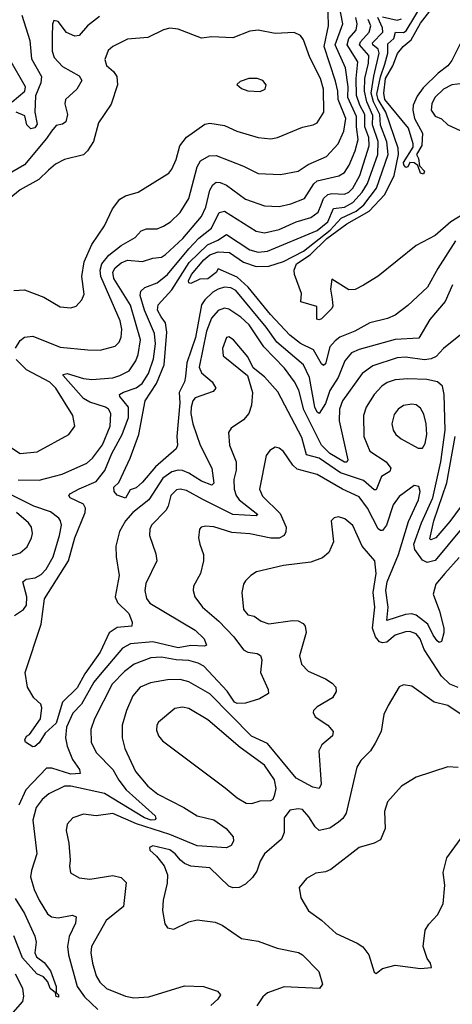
# Model space of a CAD drawing. Extents: x 1443846 to 1577407, y 839182 to 927291.
# Tile 450 of 535: x 1535712 to 1537767, y 917190 to 921864. Entities that reach past the tile are written whole.
import ezdxf

# ---------------------------------------------------------------- set-up
doc = ezdxf.new("R2010")
doc.units = 0

msp = doc.modelspace()

# ---------------------------------------------------------------- linework, layer by layer
at = {"layer": '0CON20XD'}
for points in [[(1535705, 919679.5), (1535805, 919677.9), (1535913.8, 919706.2), (1536031.2, 919758.8), (1536057.8, 919782.2), (1536105, 919845.5), (1536142, 919935), (1536145.5, 919995), (1536134.5, 920015), (1536120.6, 920025), (1536045, 920048.7), (1536015.4, 920065.4), (1535918.1, 920175), (1535919.5, 920180.5), (1535937.5, 920185), (1536015, 920160.5), (1536055, 920156.2), (1536155, 920164.4), (1536188.6, 920175), (1536232.3, 920197.7), (1536264.2, 920245), (1536275.7, 920275), (1536286, 920345), (1536239.1, 920509.1), (1536159.8, 920635), (1536154.5, 920665), (1536165, 920686.2), (1536195, 920709.8), (1536225, 920722.5), (1536295, 920715.8), (1536345, 920732.8), (1536385, 920736.9), (1536405, 920749.7), (1536486.7, 920825), (1536575, 920930), (1536595.9, 920975), (1536614.9, 921055.1), (1536629.2, 921080.8), (1536645, 921092.9), (1536665, 921091.6), (1536695, 921078.2), (1536785, 921011.6), (1536875, 920981.3), (1536945, 920976.7), (1536999.6, 920990.4), (1537064.3, 921015.7), (1537108.8, 921085), (1537125, 921098.8), (1537227.7, 921122.3), (1537255, 921138.9), (1537276.6, 921173.4), (1537305, 921241.8), (1537319, 921295), (1537311.1, 921355), (1537311.8, 921405), (1537270.5, 921495), (1537271.9, 921545), (1537260.2, 921635), (1537210.5, 921745), (1537246.2, 921845), (1537230.1, 921935)], [(1536951.2, 921128.8), (1537035, 921145.4), (1537082.5, 921177.5), (1537169.5, 921215), (1537224.4, 921275.6), (1537251.9, 921335), (1537261.7, 921395), (1537224.9, 921484.9), (1537223.4, 921525), (1537212.6, 921572.6), (1537157.6, 921737.6), (1537178.6, 921835), (1537176.2, 921955)], [(1537446.4, 921653.6), (1537459.7, 921705), (1537459.7, 921750.3), (1537489.7, 921775), (1537496.7, 921805), (1537535, 921804), (1537547.8, 921812.2), (1537635.3, 921955)], [(1535722.3, 921885), (1535760.2, 921765), (1535769.1, 921679.1), (1535815.4, 921595), (1535812.5, 921565), (1535787.7, 921502.3), (1535784.4, 921425), (1535795, 921368.8), (1535785, 921350.5), (1535765, 921345.6), (1535746.7, 921365), (1535737.1, 921407.1), (1535696.2, 921425)], [(1537863.1, 921866.9), (1537765, 921670.5), (1537745, 921645.6), (1537698.8, 921611.2), (1537628.4, 921541.6), (1537599.4, 921500.6), (1537580.7, 921459.3), (1537579.1, 921435), (1537587.1, 921395), (1537624.3, 921325), (1537622.5, 921267.5), (1537596.2, 921225), (1537605.5, 921205.5), (1537610.5, 921170.5), (1537633.8, 921145), (1537629.2, 921130.8), (1537615, 921136), (1537602.3, 921172.3), (1537585, 921184.4), (1537565, 921185.6), (1537555, 921166.2), (1537546.7, 921163.3), (1537537.1, 921175), (1537535, 921186.5), (1537580.2, 921259.8), (1537581.2, 921275), (1537559, 921349), (1537445.5, 921485), (1537441.6, 921515), (1537450.1, 921585), (1537484.4, 921645), (1537506.5, 921703.5), (1537533, 921737), (1537570.6, 921769.4), (1537615, 921847.1), (1537659.6, 921905)], [(1536090.8, 921879.2), (1536034.6, 921835), (1535995, 921789.6), (1535975, 921785.4), (1535935, 921803.1), (1535895, 921856), (1535875, 921860), (1535867.5, 921842.5), (1535866.4, 921785), (1535867.2, 921715), (1535875.3, 921685), (1535915, 921642), (1535995, 921598.5), (1536008.2, 921575), (1535983.8, 921535), (1535929.5, 921485), (1535927.1, 921465), (1535938.9, 921415), (1535930.9, 921379.1), (1535915, 921368.1), (1535885, 921361.9), (1535864.2, 921335.8), (1535840.4, 921299.6), (1535735, 921175.3), (1535645, 921122.7)], [(1537325, 920298.6), (1537288, 920282), (1537255.9, 920245), (1537224.4, 920165), (1537185, 920103.3), (1537165, 920042.8), (1537135, 919994.6), (1537125, 920001.2), (1537114.2, 920025), (1537087.9, 920165), (1537060.3, 920225), (1536934.1, 920334.1), (1536883.4, 920405), (1536738.2, 920578.2), (1536715, 920591.2), (1536685, 920593.8), (1536655, 920585.5), (1536629.6, 920570.4), (1536592, 920535), (1536575, 920510), (1536547.5, 920355), (1536505.8, 920235), (1536499.9, 920169.9), (1536495.5, 920145), (1536470.4, 920095), (1536472.1, 920045), (1536458.2, 919885), (1536462.5, 919845), (1536455, 919826.7), (1536357.9, 919742.1), (1536295, 919668.6), (1536265, 919642.5), (1536237.5, 919632.5), (1536215, 919592), (1536175, 919606.8), (1536160.3, 919625), (1536158.9, 919645), (1536182.7, 919667.3), (1536237.1, 919782.9), (1536278.2, 919895), (1536308.4, 920055), (1536362.2, 920137.8), (1536398.4, 920225), (1536411.4, 920381.4), (1536404.1, 920425), (1536383.7, 920453.7), (1536366, 920485), (1536369.3, 920510.7), (1536435, 920582.6), (1536517.9, 920712.1), (1536604.6, 920795.4), (1536653, 920817), (1536695, 920845.3), (1536805, 920771.3), (1536845, 920761), (1536888.6, 920765), (1537125, 920863.4), (1537175, 920905.2), (1537202.4, 920967.6), (1537255, 920974), (1537295, 920996.4), (1537337.9, 921045), (1537363.5, 921086.5), (1537412.3, 921225), (1537414.4, 921285.6), (1537387.8, 921365), (1537389.8, 921409.8), (1537361.1, 921475), (1537349.2, 921525), (1537351.4, 921585), (1537368.7, 921658.6), (1537371, 921695), (1537326.2, 921745), (1537330.8, 921759.2), (1537371.9, 921805), (1537379.6, 921835), (1537367.8, 921865)], [(1537697.6, 920682.4), (1537649.2, 920595), (1537555, 920507.8), (1537495, 920461.5), (1537458.8, 920445), (1537375, 920424.6), (1537304.1, 920385.9), (1537233.2, 920356.8), (1537209.8, 920340.2), (1537185, 920311.5), (1537165, 920230), (1537155, 920222.5), (1537145, 920230.5), (1537107.2, 920297.2), (1537045, 920327.8), (1536995, 920366), (1536903.5, 920465), (1536796.7, 920595), (1536745, 920642.3), (1536655, 920680.8), (1536645, 920664.4), (1536605, 920634.7), (1536567.3, 920632.7), (1536525, 920611.9), (1536515.6, 920615.6), (1536513.8, 920625), (1536528.5, 920655), (1536586.5, 920725), (1536615, 920747.5), (1536655, 920762.3), (1536708.4, 920758.4), (1536775, 920712.6), (1536835, 920692.3), (1536895, 920693.4), (1536965, 920715.6), (1537060.2, 920765), (1537186.3, 920865), (1537238.1, 920921.9), (1537309.8, 920955), (1537346.7, 920985), (1537406.2, 921065), (1537461.5, 921225), (1537455.8, 921285), (1537426, 921364), (1537421.7, 921415), (1537392, 921475), (1537381.5, 921515), (1537393.5, 921596.5), (1537419.9, 921705), (1537413.8, 921723.8), (1537389.7, 921745), (1537388.1, 921755), (1537436.4, 921805), (1537434.6, 921825), (1537413.4, 921875)], [(1537143.5, 920985), (1537155, 921015.9), (1537174.9, 921035.1), (1537195, 921039.6), (1537255, 921035.6), (1537275, 921045.2), (1537293.7, 921065), (1537328.2, 921125), (1537371.8, 921265), (1537370.3, 921305), (1537350.8, 921355), (1537351.6, 921415), (1537327.9, 921457.9), (1537312.3, 921505), (1537310, 921585), (1537317.6, 921665), (1537267.8, 921745), (1537274.6, 921775), (1537309.6, 921815), (1537315.2, 921845), (1537308.6, 921875)], [(1537435, 921877.8), (1537505, 921861.9), (1537525, 921869.1)], [(1535685, 920578.2), (1535735, 920581.5), (1535826.6, 920546.6), (1535905, 920501.9), (1535955, 920495.7), (1535981.2, 920505), (1536008, 920535), (1536018.5, 920561.5), (1536007.5, 920645), (1536018.7, 920715), (1536055, 920797.1), (1536115.5, 920885), (1536153, 920967), (1536188, 921012), (1536215, 921027.5), (1536275, 921045.6), (1536420, 921135), (1536435.6, 921155), (1536455, 921200), (1536472.9, 921265), (1536505, 921306.5), (1536591.6, 921368.4), (1536615, 921372.7), (1536685, 921362.5), (1536744, 921335), (1536845, 921304.6), (1536905, 921299.2), (1536936.2, 921305), (1537055, 921354.4), (1537105.4, 921364.6), (1537124.6, 921375.4), (1537157.1, 921425), (1537155.7, 921535), (1537141.2, 921585), (1537089.7, 921685), (1537060.7, 921769.3), (1537045, 921790), (1537015, 921803.5), (1536925, 921799.1), (1536845, 921814.5), (1536805, 921810), (1536725, 921778.2), (1536625, 921783.5), (1536575, 921776.4), (1536465, 921818.7), (1536425, 921824.2), (1536395, 921816.6), (1536320.7, 921779.3), (1536225, 921772.3), (1536155, 921737.3), (1536132.2, 921717.8), (1536116, 921675), (1536125, 921646.9), (1536157.6, 921617.6), (1536172.9, 921595), (1536176.6, 921555), (1536147.2, 921462.8), (1536087.3, 921375), (1536063.2, 921286.8), (1536035, 921241.9), (1536015, 921222.5), (1535925, 921200.6), (1535882.3, 921177.7), (1535849.7, 921150.3), (1535803.6, 921106.4), (1535715, 921056.7), (1535635, 920991.6)], [(1535676.2, 921475), (1535736.2, 921525), (1535740, 921545), (1535666, 921675)], [(1537825, 920944), (1537759.3, 920905), (1537685, 920840), (1537595, 920791.8), (1537415, 920646.2), (1537345, 920603.3), (1537305, 920584), (1537275, 920581.2), (1537195, 920632.5), (1537187.5, 920585), (1537196.9, 920536.9), (1537200, 920505), (1537195, 920492.9), (1537145, 920443.8), (1537135, 920439.4), (1537122.8, 920442.8), (1537123, 920503), (1537046.7, 920525), (1537050, 920565), (1537017.8, 920655), (1537016.4, 920675), (1537027, 920705), (1537092, 920748), (1537171, 920825), (1537265, 920895.3), (1537371.8, 920955), (1537445.8, 921035), (1537490.5, 921125), (1537510.5, 921225), (1537509.6, 921255), (1537450.2, 921425), (1537415.2, 921485), (1537408.9, 921511.1), (1537426.3, 921593.7), (1537446.4, 921653.6)], [(1536855, 921523.3), (1536877.5, 921535), (1536882.5, 921555), (1536867.5, 921575), (1536840, 921585), (1536800, 921585), (1536759.3, 921570.7), (1536743, 921557), (1536765, 921537.5), (1536795, 921526.7), (1536855, 921523.3)], [(1537845, 921563.8), (1537765, 921555.2), (1537724, 921535), (1537684.3, 921495), (1537670, 921465), (1537666.5, 921435), (1537685, 921406.1), (1537715, 921392.9), (1537745.7, 921365.7), (1537825, 921329.4)], [(1535692.4, 920305), (1535715, 920341.1), (1535735, 920356.4), (1535775, 920362.3), (1535905, 920309.2), (1536036.4, 920296.4), (1536095, 920295.5), (1536165, 920314.5), (1536185, 920333.1), (1536195, 920356.7), (1536197.5, 920395), (1536189.3, 920435), (1536097.7, 920645), (1536093.9, 920675), (1536103.2, 920705), (1536135, 920746.1), (1536195, 920791.7), (1536260.5, 920829.5), (1536288.5, 920861.5), (1536315, 920871.8), (1536365, 920871.8), (1536395, 920883.6), (1536427.8, 920905), (1536475, 920949.6), (1536515.3, 921015), (1536554.4, 921165.6), (1536570.8, 921195), (1536612.7, 921217.3), (1536645, 921220), (1536775, 921169.6), (1536844.7, 921134.7), (1536951.2, 921128.8)], [(1537805, 920368), (1537725, 920303.1), (1537690.5, 920265), (1537666.3, 920253.7), (1537635, 920249.1), (1537545, 920262.6), (1537505, 920258.9), (1537389.4, 920220.6), (1537338, 920185), (1537245.8, 920055), (1537230.6, 920015), (1537230.1, 919960.1), (1537270.8, 919775), (1537266.5, 919763.5), (1537255, 919763.4), (1537185, 919804.9), (1537145.7, 919845), (1537062.1, 920012.1), (1537037.2, 920105), (1537017, 920145), (1536969.3, 920209.3), (1536872, 920312), (1536802.7, 920415), (1536762.3, 920452.3), (1536705, 920490.3), (1536685, 920495.3), (1536655, 920483.4), (1536623.2, 920446.8), (1536599.1, 920385), (1536564, 920215), (1536575, 920188.2), (1536626.1, 920145), (1536643.1, 920115), (1536630.5, 920099.5), (1536545, 920068.5), (1536534.7, 920055), (1536527, 920025), (1536525.2, 919994.8), (1536535.2, 919945), (1536568.8, 919845), (1536625.3, 919735.3), (1536635, 919663.3), (1536625, 919654.6), (1536575, 919672.9), (1536515, 919711.4), (1536485, 919723.4), (1536464.2, 919725.8), (1536435, 919718.4), (1536392, 919688), (1536325.1, 919584.9), (1536249.8, 919525), (1536215.1, 919484.9), (1536186.6, 919435), (1536168.9, 919365), (1536170, 919315), (1536184.2, 919225), (1536166, 919125), (1536176.7, 919096.7), (1536230, 919045), (1536246.1, 919003.9), (1536244.2, 918985.8), (1536175, 918979.1), (1536137, 918953), (1536095, 918862.1), (1536021.3, 918758.7), (1535985, 918693.1), (1535915.5, 918624.5), (1535885, 918525.4), (1535832.9, 918477.1), (1535805, 918431.4), (1535785, 918414), (1535775, 918412), (1535740, 918435), (1535737.5, 918445), (1535745, 918462.5), (1535759.3, 918470.7), (1535811.2, 918545), (1535817.3, 918597.3), (1535812, 918615), (1535780, 918645), (1535750, 918695), (1535738.5, 918765), (1535814, 918995), (1535829.7, 919115), (1535944.8, 919295), (1535974.1, 919405), (1536022.8, 919525), (1536025.1, 919545.1), (1536015, 919563.6), (1535951.9, 919595), (1535946.4, 919605), (1535953.6, 919615), (1535995, 919636.9), (1536075, 919671.7), (1536116.4, 919723.6), (1536149.2, 919805), (1536198.8, 919895), (1536228.4, 919975), (1536229.5, 920025), (1536188, 920075), (1536187.1, 920085), (1536205, 920096.6), (1536265, 920116.3), (1536293.6, 920136.4), (1536323.3, 920185), (1536348.2, 920255), (1536356.6, 920325), (1536352.6, 920375), (1536304.9, 920484.9), (1536284.4, 920555), (1536287.6, 920575), (1536306.7, 920593.3), (1536365, 920615.8), (1536415, 920654.8), (1536515, 920777.2), (1536563.4, 920826.6), (1536623.8, 920875), (1536660.3, 920949.7), (1536685.2, 920955.2), (1536835, 920860.9), (1536875, 920852.6), (1536945, 920868.3), (1537025, 920904.4), (1537095, 920925.2), (1537128.9, 920951.1), (1537143.5, 920985)], [(1537781.9, 920815), (1537697.6, 920682.4)], [(1537766.8, 920605), (1537733.4, 920526.6), (1537659.7, 920440.3), (1537607.8, 920352.2), (1537495, 920346.7), (1537325, 920298.6)], [(1537870.3, 919519.7), (1537685, 919296.9), (1537647.7, 919287.7), (1537625, 919298.8), (1537589.4, 919349.4), (1537584.2, 919375), (1537619.7, 919475), (1537674.6, 919595), (1537712.4, 919765), (1537732.9, 919915), (1537728.4, 920085), (1537720.4, 920125), (1537695.8, 920145.8), (1537645, 920155.8), (1537555, 920159.2), (1537495.3, 920154.7), (1537457.8, 920142.2), (1537431.5, 920125), (1537395.4, 920085), (1537358.2, 920025), (1537345.3, 919985), (1537347.2, 919885), (1537375.2, 919815.2), (1537452.7, 919765), (1537474.6, 919735), (1537470.2, 919719.8), (1537429.6, 919695), (1537405, 919632.5), (1537395, 919632.9), (1537345, 919676.3), (1537235, 919713.6), (1537135, 919781.9), (1537075, 919798.4), (1537051.5, 919881.5), (1536937.5, 920097.5), (1536875, 920168.6), (1536821.5, 920211.5), (1536795, 920264.2), (1536727.1, 920345), (1536705, 920358.6), (1536694, 920355), (1536676.1, 920303.9), (1536678.6, 920268.6), (1536794, 920175), (1536817.9, 920095), (1536813.8, 920035), (1536801.1, 919995), (1536775.3, 919964.7), (1536715.8, 919925), (1536704.4, 919905), (1536707.9, 919845), (1536741, 919765), (1536740.3, 919725), (1536728.8, 919681.2), (1536730.8, 919635), (1536739.6, 919605), (1536754.8, 919585), (1536842.9, 919515), (1536835, 919509.5), (1536725, 919514.8), (1536585.2, 919585.2), (1536505, 919628.8), (1536475, 919635.9), (1536457.7, 919632.3), (1536430.8, 919605), (1536417.3, 919555), (1536405.7, 919534.3), (1536338.1, 919465), (1536330, 919445), (1536328.5, 919415), (1536358.9, 919328.9), (1536363.1, 919295), (1536311.7, 919188.3), (1536306.2, 919155), (1536315, 919115.8), (1536330.4, 919095), (1536545, 918966.2), (1536588.5, 918925), (1536600, 918895), (1536590.5, 918889.5), (1536525, 918892.6), (1536465, 918882.9), (1536345, 918911.3), (1536238.3, 918901.7), (1536200.1, 918879.9), (1536094.6, 918755.4)], [(1535645, 919850.9), (1535714.6, 919804.6), (1535795, 919812.9), (1535945, 919894.4), (1535974.4, 919935), (1535965.4, 919985), (1535884.7, 920115), (1535855, 920143.2), (1535745, 920201.8), (1535695, 920250.5)], [(1537625, 919830), (1537638, 919852), (1537645.4, 919895), (1537642.8, 919945), (1537630.8, 919990.9), (1537615, 920019.4), (1537595, 920035.4), (1537575, 920039.6), (1537535, 920032.7), (1537509.4, 920015), (1537490.2, 919989.8), (1537480, 919945), (1537485.6, 919915), (1537498.6, 919895), (1537524, 919875), (1537605, 919830), (1537625, 919830)], [(1537830.8, 919585), (1537755, 919482.4), (1537688.2, 919405), (1537665, 919394.7), (1537660.5, 919400.5), (1537678.2, 919485), (1537740.8, 919665), (1537780.5, 919885)], [(1537799.4, 919310.6), (1537731.1, 919235), (1537688.4, 919185), (1537676.4, 919136.4), (1537706.4, 919056.4), (1537725.8, 918975), (1537726.5, 918953.5), (1537715, 918912), (1537705, 918908.1), (1537695, 918915.6), (1537675, 918943.1), (1537650.6, 918995), (1537595, 919037.5), (1537575, 919043), (1537545, 919040.8), (1537455, 919012.2), (1537462.7, 919075), (1537450.7, 919155), (1537458, 919195), (1537511.3, 919325), (1537558.3, 919481.7), (1537606.8, 919585), (1537613.6, 919625), (1537608, 919648), (1537585, 919652.2), (1537515, 919601.1), (1537485, 919560.8), (1537454.8, 919465.2), (1537435, 919439.6), (1537425, 919438.5), (1537415, 919447.3), (1537364, 919545), (1537325, 919599.2), (1537245, 919635.2), (1537125, 919705.8), (1537030.5, 919730.5), (1537009.4, 919749.4), (1536965, 919814.4), (1536945, 919829.4), (1536925, 919834.3), (1536900.2, 919819.8), (1536883.1, 919795), (1536850.4, 919635), (1536865, 919601.5), (1536949.8, 919519.8), (1536977.1, 919455), (1536976.9, 919433.1), (1536968.7, 919415), (1536945, 919402.8), (1536905, 919402.4), (1536805, 919422.9), (1536719.9, 919429.9), (1536635, 919456.9), (1536595, 919460.6), (1536574.3, 919455.7), (1536566.2, 919445), (1536561.4, 919405), (1536568.1, 919375), (1536584.4, 919325), (1536585.4, 919294.6), (1536570.5, 919235), (1536538.1, 919175), (1536535.7, 919154.3), (1536544.3, 919125), (1536580.6, 919075), (1536658.1, 919008.1), (1536729.2, 918935), (1536775, 918872.5), (1536795, 918861.8), (1536840, 918855), (1536855.5, 918845.5), (1536861.5, 918825), (1536855.5, 918765), (1536891.8, 918685), (1536893.3, 918665), (1536850.6, 918639.4), (1536785, 918620.3), (1536745, 918618), (1536732.2, 918625), (1536697.1, 918677.1), (1536586.6, 918795), (1536560.1, 918810.1), (1536515, 918821.5), (1536454.8, 918824.8), (1536385, 918838.1), (1536335, 918835.2), (1536255.6, 918805), (1536210.8, 918769.2), (1536150.9, 918709.1), (1536067.8, 918545), (1536050, 918495), (1536052.3, 918435), (1536076.2, 918385), (1536154.8, 918304.8), (1536183.5, 918253.5), (1536218.1, 918208.1), (1536355.2, 918085.2), (1536358.3, 918071.7), (1536353.3, 918065), (1536336.6, 918063.4), (1536304.7, 918075), (1536115, 918190.7), (1535955, 918226.1), (1535924.7, 918225.3), (1535851.5, 918188.5), (1535818.4, 918161.6), (1535790.6, 918125), (1535775.3, 918064.7), (1535787.9, 917957.9), (1535793.9, 917905), (1535768, 917825), (1535764, 917795), (1535780.4, 917735), (1535804.1, 917685), (1535845, 917619.5), (1535864.2, 917605), (1535895, 917599.7), (1535962.9, 917612.9), (1535980.6, 917605), (1535977.8, 917575), (1535947.8, 917512.2), (1535939.5, 917465), (1535943.9, 917425), (1535984.9, 917274.9), (1536020.3, 917225), (1536083.1, 917165)], [(1535687.5, 919035), (1535730.9, 919065), (1535744.7, 919085.3), (1535745.6, 919125), (1535727.5, 919195), (1535742.5, 919207.5), (1535785.2, 919214.8), (1535815, 919229.7), (1535837.6, 919255), (1535871.9, 919315), (1535901.2, 919415), (1535910.3, 919465), (1535906.9, 919485), (1535898.3, 919498.3), (1535857.9, 919527.9), (1535779.2, 919555), (1535665, 919612.2)], [(1535655.9, 919314.1), (1535715, 919333.5), (1535747.5, 919362.5), (1535767.8, 919405), (1535773.5, 919425), (1535768.2, 919455), (1535753.6, 919475), (1535697.2, 919525)], [(1537795, 918694.5), (1537755, 918709.6), (1537715, 918747.9), (1537632.6, 918875), (1537614.7, 918925), (1537595, 918948.2), (1537565, 918960.4), (1537545, 918958.7), (1537495, 918941.6), (1537455, 918909.1), (1537435, 918906.2), (1537421.1, 918911.1), (1537402.2, 918935), (1537388, 918975), (1537398, 919075), (1537391, 919145), (1537404.7, 919235), (1537399.4, 919295), (1537339.2, 919365), (1537295, 919463.8), (1537256.2, 919495), (1537226.4, 919503.6), (1537205, 919500), (1537191.2, 919485), (1537202, 919385), (1537180.8, 919335), (1537150.6, 919309.4), (1537095, 919288.5), (1536965, 919272.7), (1536837.6, 919242.4), (1536809.2, 919225), (1536785, 919200), (1536774.5, 919185), (1536767.5, 919145), (1536775.2, 919065), (1536795, 919038.4), (1536825, 919033.1), (1536858.6, 919008.6), (1536895, 918995.5), (1537007.2, 919012.8), (1537035, 919010.4), (1537058.1, 918998.1), (1537067.7, 918985), (1537072.1, 918955), (1537041.5, 918845), (1537050, 918805), (1537081.9, 918771.9), (1537165, 918734.4), (1537195.8, 918715), (1537214.2, 918695), (1537215.5, 918674.5), (1537198, 918645), (1537125, 918602.9), (1537107.5, 918585), (1537105.7, 918575), (1537115.8, 918555), (1537175, 918515.6), (1537201.4, 918485), (1537198, 918465), (1537147.8, 918422.2), (1537133.6, 918393.6), (1537143.3, 918235), (1537135, 918214.5), (1537105, 918221.4), (1537025, 918263.1), (1536888.5, 918428.5), (1536813.5, 918463.5), (1536615, 918663.3), (1536515, 918721.4), (1536475, 918731.6), (1536415, 918731.1), (1536333.4, 918716.6), (1536284.4, 918695), (1536250.4, 918655), (1536219.6, 918585), (1536199.6, 918515), (1536199.3, 918455), (1536212, 918405), (1536261.8, 918295), (1536320.7, 918225), (1536368.2, 918188.2), (1536491.9, 918125), (1536555, 918085.3), (1536635, 918065.3), (1536692.8, 918025), (1536726.7, 917985), (1536728.2, 917965), (1536716.7, 917943.3), (1536695, 917932.9), (1536555, 917942.3), (1536425, 917995.4), (1536266.3, 918046.3), (1536155, 918095.9), (1536075, 918085.4), (1536015, 918092.1), (1535964.7, 918075.3), (1535938.1, 918045), (1535933.1, 918015), (1535945.7, 917955), (1535952.5, 917875), (1535949.2, 917845), (1535954.4, 917814.4), (1535995, 917790.8), (1536045, 917784.4), (1536155, 917801.5), (1536195, 917791.4), (1536217.9, 917767.9), (1536205.6, 917655), (1536123, 917587), (1536053.8, 917465), (1536050, 917435), (1536057.5, 917385), (1536076.2, 917325), (1536092.3, 917295), (1536125, 917264.7), (1536215, 917229.1), (1536255, 917220.4), (1536325, 917226), (1536495, 917278.1), (1536585, 917274), (1536651.7, 917251.7), (1536666, 917235), (1536654, 917215), (1536619.4, 917185)], [(1536094.6, 918755.4), (1536065, 918718.8), (1536006.1, 918615), (1535965, 918572.5), (1535934.5, 918505), (1535929.5, 918455), (1535937.5, 918415), (1535962.5, 918352.5), (1535996.8, 918305), (1536000, 918285), (1535955, 918282.6), (1535865, 918311.3), (1535839.8, 918310.2), (1535741.3, 918208.7), (1535707.6, 918135)], [(1537809.1, 918565), (1537745, 918608.2), (1537680, 918625), (1537575, 918700.8), (1537535, 918706), (1537515, 918697.5), (1537462.1, 918607.9), (1537440.8, 918565), (1537428.2, 918485), (1537401.1, 918428.9), (1537377.4, 918392.6), (1537332.4, 918347.6), (1537313.1, 918315), (1537261.9, 918098.1), (1537247.2, 918072.8), (1537226.1, 918053.9), (1537185, 918026.4), (1537135, 918014.5), (1537115, 918031.8), (1537085, 918080.6), (1537055, 918114.3), (1537035, 918118.5), (1536995, 918112), (1536968.8, 918075), (1536967.7, 918005), (1536956.3, 917973.7), (1536875, 917904.2), (1536855, 917868.8), (1536838.7, 917821.3), (1536818.2, 917791.8), (1536785, 917760), (1536755, 917744.6), (1536725, 917742.7), (1536705, 917750.5), (1536615, 917837.3), (1536525, 917845.5), (1536495, 917857.8), (1536476.7, 917875), (1536451.1, 917905), (1536425, 917922.9), (1536345, 917942.9), (1536328.8, 917935), (1536330.9, 917920.9), (1536362.5, 917892.5), (1536398, 917848), (1536414.4, 917805), (1536413.3, 917765), (1536394.4, 917685), (1536390.8, 917635), (1536402, 917572), (1536413.6, 917553.6), (1536445, 917546.2), (1536515, 917581.4), (1536555, 917590.6), (1536639.8, 917579.8), (1536673.8, 917565), (1536765, 917503.1), (1536845, 917489.1), (1536935, 917457.1), (1537036, 917436), (1537055, 917424.4), (1537132.9, 917345), (1537150, 917285), (1537135.7, 917265), (1536967.8, 917272.2), (1536889.5, 917245), (1536866.2, 917225), (1536837.7, 917182.3)], [(1536815, 918142.9), (1536855, 918156.5), (1536905, 918157.5), (1536915.6, 918164.4), (1536924.5, 918185.5), (1536929.6, 918215), (1536922.8, 918255), (1536874.6, 918325), (1536759.3, 918409.3), (1536605, 918540.4), (1536515, 918594.7), (1536485, 918600), (1536449.2, 918595), (1536371.4, 918528.6), (1536363.3, 918515), (1536361.7, 918491.7), (1536371.5, 918465), (1536390.4, 918440.4), (1536688.3, 918218.3), (1536745, 918170), (1536787.5, 918145), (1536815, 918142.9)], [(1537795, 918314.4), (1537745, 918317.5), (1537595, 918268.6), (1537525, 918225.7), (1537458.9, 918151.1), (1537444.5, 918105), (1537447.7, 918025), (1537425, 917970.5), (1537395, 917955.4), (1537324, 917935), (1537189.8, 917830.2), (1537165, 917818.5), (1537117.9, 917812.1), (1537075, 917787.1), (1537038.8, 917745), (1537047.5, 917695), (1537083.6, 917633.6), (1537145, 917588.6), (1537215.5, 917525.5), (1537315, 917480.6), (1537342, 917462), (1537370, 917425), (1537395, 917342.5), (1537405, 917336.7)], [(1537405, 917336.7), (1537415, 917343.3), (1537435, 917360), (1537495, 917375.6), (1537615, 917359.2), (1537667.5, 917365), (1537663.3, 917385), (1537646.9, 917406.9), (1537628.8, 917465), (1537638, 917542), (1537655, 917570.8), (1537695.7, 917615), (1537723.6, 917666.4), (1537731.6, 917755), (1537722.5, 917815), (1537741.2, 917885), (1537855, 918042.2)], [(1535691.6, 917691.6), (1535735, 917621.1), (1535785, 917514), (1535791.1, 917485), (1535784.4, 917434.4), (1535792.9, 917415), (1535827.9, 917387.9), (1535859.3, 917349.3), (1535885.3, 917275), (1535885.8, 917245.8), (1535896.9, 917235), (1535896.7, 917223.3), (1535885, 917226.7), (1535882.5, 917245), (1535856.7, 917265), (1535845.9, 917295.9), (1535825, 917320), (1535794.1, 917334.1), (1535725, 917411.1), (1535684.8, 917515)], [(1535659.1, 917125), (1535726.6, 917203.4), (1535731.7, 917228.3), (1535727.4, 917265), (1535693.1, 917333.1)]]:
    msp.add_lwpolyline(points, dxfattribs=at)

doc.saveas('drawing.dxf')
